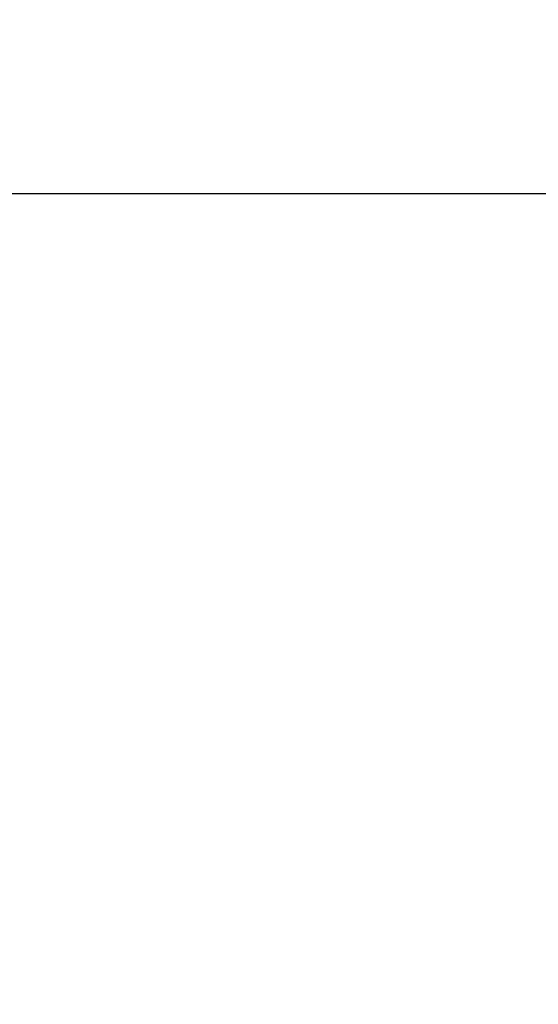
# Model space of a CAD drawing. Header units: millimetres. Extents: x 4747 to 1198744, y 17680 to 73179.
# Tile 360 of 377: x 128338.201 to 128338.514, y 52466.688 to 52467.281. Entities that reach past the tile are written whole.
import ezdxf

# ---------------------------------------------------------------- set-up
doc = ezdxf.new("R2010")
doc.units = ezdxf.units.MM

msp = doc.modelspace()

# ---------------------------------------------------------------- hatches: boundary and pattern name
h = msp.add_hatch()
h.set_pattern_fill('ANSI33', color=256, scale=50)
h.set_pattern_definition([(45, (42400.1, 91172.18), (-224.5064, 224.5064), []), (45, (42624.6, 91172.18), (-224.5064, 224.5064), [158.75, -79.375])])
h.paths.add_polyline_path([(128396.39671, 52816.36326), (127935.59851, 52811.17604), (127935.59851, 52477.17604), (128053.09713, 52477.17604), (128053.09713, 52479.17604), (128213.09713, 52479.17604), (128338.18417, 52477.17604), (128338.18417, 52467.17604), (128384.58417, 52467.17604), (128494.94887, 52466.81276)])
at = {"lineweight": 9}
h = msp.add_hatch(dxfattribs=at)
h.set_pattern_fill('ANSI31', color=256)
h.set_pattern_definition([(45, (42400.086, 91010.9538), (-2.24506403, 2.24506403), [])])
h.paths.add_polyline_path([(128430.59851, 52453.67604), (128430.59851, 52456.17604), (128360.59851, 52456.17604), (128360.59851, 52386.17604), (128363.09851, 52386.17604, 0.414214), (128367.59851, 52390.67604), (128367.59851, 52440.17604, -0.414214), (128376.59851, 52449.17604), (128426.09851, 52449.17604, 0.414214)])
h.paths.add_polyline_path([(128384.58417, 52464.17604), (128384.58417, 52467.17604), (128324.58417, 52467.17604), (128324.58417, 52427.17604), (128327.58417, 52427.17604, 0.414214), (128330.58417, 52430.17604), (128330.58417, 52455.17604, -0.414214), (128336.58417, 52461.17604), (128381.58417, 52461.17604, 0.414214)])

# ---------------------------------------------------------------- linework, layer by layer
msp.add_lwpolyline([(128324.58417, 52427.17604), (128324.58417, 52467.17604), (128384.58417, 52467.17604), (128384.58417, 52464.17604, -0.414214), (128381.58417, 52461.17604), (128336.58417, 52461.17604, 0.414214), (128330.58417, 52455.17604), (128330.58417, 52430.17604, -0.414214), (128327.58417, 52427.17604), (128324.58417, 52427.17604)], format="xyb")

doc.saveas('drawing.dxf')
